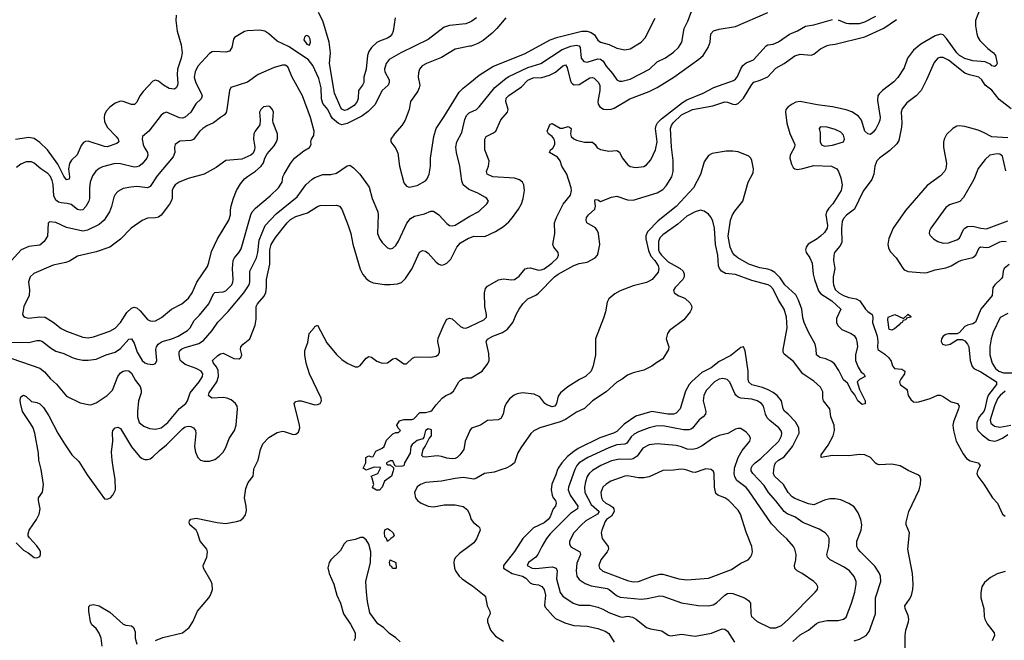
# Model space of a CAD drawing. Header units: inches. Extents: x 1552611 to 1694776, y 811966 to 917215.
# Tile 505 of 549: x 1676662 to 1683963, y 888734 to 893336. Entities that reach past the tile are written whole.
import ezdxf

# ---------------------------------------------------------------- set-up
doc = ezdxf.new("R2010")
doc.units = ezdxf.units.IN
doc.header["$MEASUREMENT"] = 0
for name, color, linetype in [('B6878', 7, 'Continuous'), ('B6879', 7, 'Continuous'), ('B6888', 7, 'Continuous'), ('B6889', 7, 'Continuous')]:
    doc.layers.add(name, color=color, linetype=linetype)

msp = doc.modelspace()

# ---------------------------------------------------------------- linework, layer by layer
at = {"layer": 'B6878', "color": 5}
for points, elevation in [([(1676636.7, 889456.7), (1676690, 889402.6), (1676723.7, 889383.7), (1676770, 889348.9), (1676790, 889345.3), (1676810, 889354.8), (1676815.8, 889370), (1676815.4, 889390), (1676810, 889402.7), (1676790, 889434), (1676733.6, 889493.6), (1676725.1, 889510), (1676724.7, 889524.7), (1676733.3, 889550), (1676787.3, 889630), (1676805.2, 889670), (1676812.7, 889710), (1676801, 889770), (1676802.4, 889790), (1676830, 889833.4), (1676837.9, 889890), (1676820.7, 890000)], 820), ([(1677137.6, 890000), (1677161.8, 889961.8), (1677290, 889783), (1677310, 889780.5), (1677335.1, 889790), (1677353.3, 889810), (1677371.1, 889850), (1677370, 889928), (1677358.2, 890000)], 820), ([(1677668.2, 888731.8), (1677724.1, 888755.9), (1677870, 888790.3), (1677918.7, 888830), (1677945.3, 888870), (1677981.1, 888950), (1678063.5, 889050), (1678077.2, 889070), (1678092.8, 889110), (1678088.9, 889150), (1678081, 889170), (1678025, 889270), (1678021.2, 889290), (1678049.8, 889350), (1678054.5, 889390), (1678050.7, 889410), (1678000.2, 889470), (1677981.5, 889530), (1677970.4, 889550.4), (1677923.1, 889590), (1677917.4, 889610), (1677920.6, 889619.4), (1677930, 889632.4), (1677970, 889640.9), (1678127, 889607), (1678190, 889600.1), (1678270, 889614.4), (1678296.3, 889623.7), (1678320, 889640), (1678335.6, 889664.4), (1678342.6, 889697.4), (1678341.6, 889730), (1678329.1, 889790), (1678339.4, 889860.6), (1678356.8, 889903.2), (1678392.5, 889950), (1678399.1, 890000)], 780), ([(1679242.8, 890000), (1679230, 889995.3), (1679223, 890000)], 760), ([(1679432.8, 890000), (1679432, 889990), (1679418, 889950), (1679366.8, 889913.2), (1679350.7, 889869.3), (1679330, 889848), (1679308.4, 889848.4), (1679282, 889862), (1679278, 889870), (1679288, 889890), (1679276.4, 889936.4), (1679268.7, 889950), (1679318, 889970), (1679333, 890000)], 760), ([(1680000, 889933.7), (1679950, 889940.4), (1679890, 889933.6), (1679790, 889913.8), (1679670, 889903.1), (1679634.4, 889890), (1679610, 889870.9), (1679589.2, 889830), (1679597.2, 889790), (1679611.3, 889770), (1679639.6, 889750), (1679690, 889728.1), (1679730, 889724.6), (1679810, 889738.6), (1679890, 889737.5), (1679950, 889726.4), (1679982, 889702), (1679997.8, 889670), (1680000, 889662.4)], 780), ([(1679482.9, 888722.9), (1679451.4, 888751.4), (1679403.7, 888783.7), (1679358.5, 888830), (1679317.2, 888857.2), (1679258.8, 888938.8), (1679240.9, 889020.9), (1679232.4, 889090), (1679229.8, 889169.8), (1679262.5, 889310), (1679266.7, 889390), (1679250, 889447.8), (1679230, 889478.7), (1679210, 889495.8), (1679190, 889496.4), (1679150, 889481), (1679088.7, 889470), (1679067.9, 889450), (1679039.6, 889400.4), (1678968.5, 889330), (1678956.5, 889310), (1678948, 889272), (1678956.5, 889230), (1678990.9, 889150.9), (1679013.4, 889070), (1679040.8, 889010), (1679062, 888930), (1679114.3, 888854.3), (1679148.7, 888790), (1679148.7, 888751.3), (1679140.5, 888730)], 780), ([(1680000, 889434.4), (1679922.5, 889377.5), (1679892.4, 889347.6), (1679884.6, 889330), (1679882.4, 889310), (1679886.3, 889270), (1679893.4, 889250), (1679921.8, 889210), (1679943.6, 889190), (1680000, 889151.7)], 780), ([(1677273.2, 888690), (1677265.3, 888750), (1677250, 888787), (1677230, 888822), (1677196, 888850), (1677186, 888870), (1677174, 888950), (1677175.3, 888984.7), (1677185.2, 888994.8), (1677210, 888998.8), (1677250, 888990.4), (1677330, 888943.6), (1677430, 888854.9), (1677450, 888845.3), (1677490, 888840.5), (1677506.8, 888830), (1677517.3, 888797.3), (1677518.7, 888750), (1677530, 888706)], 780)]:
    msp.add_lwpolyline(points, dxfattribs=dict(at, elevation=elevation))
at = {"layer": 'B6878', "color": 5, "elevation": 760}
for points in [[(1679390, 889466), (1679382, 889490), (1679370, 889502), (1679366, 889530), (1679370, 889554), (1679390, 889562), (1679410, 889551.3), (1679431.3, 889530), (1679438, 889510), (1679430, 889498), (1679414, 889490)], [(1679450, 889266), (1679427.3, 889267.3), (1679422, 889282), (1679410, 889286), (1679404, 889310), (1679410, 889332), (1679451.6, 889311.6), (1679454, 889270)]]:
    msp.add_lwpolyline(points, close=True, dxfattribs=at)
at = {"layer": 'B6879', "color": 5}
for points, elevation in [([(1677822.4, 893370), (1677819.7, 893330), (1677829.2, 893250), (1677859.7, 893150), (1677867.8, 893090), (1677860.1, 893050), (1677833.2, 892970), (1677828.9, 892928.9), (1677834, 892866), (1677831.7, 892848.3), (1677822, 892830), (1677810, 892820.4), (1677770, 892826), (1677728.7, 892850), (1677690, 892880.3), (1677670, 892887.2), (1677650, 892880.5), (1677577.5, 892802.5), (1677554, 892770), (1677530, 892723.6), (1677512.8, 892707.2), (1677490, 892706), (1677430, 892728.8), (1677410, 892731.4), (1677370, 892717.8), (1677330, 892686.4), (1677303.2, 892656.8), (1677290.5, 892630), (1677287.3, 892610), (1677290, 892581.1), (1677310, 892538.7), (1677378.4, 892470), (1677392.2, 892450), (1677396.5, 892430), (1677382.8, 892417.2), (1677310, 892394), (1677290, 892396), (1677170, 892434.2), (1677150, 892433.7), (1677134.4, 892425.6), (1677117.8, 892402.2), (1677086.9, 892333.1), (1677046, 892294), (1677030.7, 892270), (1677024.7, 892230), (1677030.9, 892170), (1677028, 892152), (1677010, 892148.2), (1676990, 892175.1), (1676943.8, 892263.8), (1676867.4, 892370), (1676810, 892425.6), (1676770, 892454.1), (1676730, 892461.4), (1676631.9, 892448.1)], 820), ([(1679446.7, 893350), (1679430.2, 893250), (1679424.7, 893230), (1679410.2, 893210), (1679390, 893197.4), (1679330, 893177), (1679310, 893165.3), (1679270.6, 893129.4), (1679250, 893099.1), (1679240.7, 893070), (1679230.6, 892970), (1679213.7, 892910), (1679212.8, 892870), (1679203.5, 892850), (1679173.5, 892810), (1679171.1, 892751.1), (1679165.3, 892730), (1679141.4, 892698.6), (1679090, 892667.9), (1679070, 892663), (1679050, 892672.1), (1679042.7, 892682.7), (1678995.5, 892790), (1678958.1, 893010), (1678966.4, 893090), (1678957.9, 893170), (1678910, 893326.3), (1678878, 893390)], 820), ([(1680000, 893317.5), (1679970, 893304.5), (1679850, 893293.3), (1679810, 893280.8), (1679690, 893188.7), (1679487.2, 893090), (1679400.6, 893039.4), (1679378.6, 893010), (1679368.2, 892970), (1679369.4, 892949.4), (1679402, 892890), (1679402.6, 892870), (1679393.2, 892850), (1679349.2, 892810), (1679295.1, 892704.9), (1679245.9, 892654.1), (1679199.2, 892620.8), (1679090, 892565.8), (1679050, 892556.7), (1679025.3, 892565.3), (1678982.6, 892602.6), (1678966.6, 892626.6), (1678947.3, 892670), (1678910, 892714.2), (1678898.9, 892750), (1678897.1, 892830), (1678880.4, 892900.4), (1678835.5, 892995.5), (1678800.7, 893040.7), (1678656.3, 893136.3), (1678570, 893175.6), (1678509.7, 893230), (1678478.7, 893250), (1678443.1, 893256.9), (1678350, 893251.9), (1678330, 893246.9), (1678255.8, 893204.2), (1678247.4, 893190), (1678235.3, 893130), (1678217, 893103), (1678190, 893094.3), (1678110, 893099.7), (1678090, 893096.9), (1678070, 893084.7), (1677983.2, 892990), (1677963.7, 892950), (1677955.6, 892910), (1677968, 892868), (1678008.5, 892790), (1678014.2, 892770), (1678007.6, 892750), (1677968.9, 892711.1), (1677930.2, 892650), (1677890, 892612.7), (1677870, 892604.8), (1677847.7, 892607.7), (1677750.4, 892649.6), (1677730, 892643.6), (1677710, 892627), (1677619.5, 892510), (1677573.4, 892470), (1677570.4, 892449.6), (1677578, 892410), (1677584.7, 892390), (1677608.9, 892350), (1677612.3, 892330), (1677605.5, 892310), (1677570, 892267.4), (1677548, 892250), (1677530, 892243.5), (1677510, 892242.6), (1677410, 892268.1), (1677370, 892268.9), (1677275.5, 892244.5), (1677250, 892232.6), (1677226.8, 892213.2), (1677203, 892177), (1677185, 892130), (1677179.4, 892090), (1677180.4, 892010), (1677175.7, 891990), (1677153.2, 891950), (1677130, 891926.6), (1677110, 891922.7), (1677090, 891929.2), (1677044.8, 891964.8), (1677013.2, 891973.2), (1676970, 891977.1), (1676950, 891983.6), (1676930, 891997.7), (1676913.9, 892030), (1676910, 892112.7), (1676903.1, 892143.1), (1676890, 892172.9), (1676870, 892196.2), (1676819.2, 892230), (1676770, 892272), (1676750, 892282), (1676710, 892281.4), (1676670, 892263.5), (1676639.1, 892240.9)], 840), ([(1680000, 893138.3), (1679890, 893116.5), (1679790, 893055.9), (1679678.4, 893010), (1679647.6, 892992.4), (1679627.8, 892970), (1679618.4, 892941.6), (1679617.3, 892910), (1679627.9, 892850), (1679624.7, 892830), (1679613.6, 892806.4), (1679559.5, 892730), (1679550.4, 892670.4), (1679520.3, 892590), (1679494.4, 892550), (1679441.6, 892490), (1679413.4, 892450), (1679413.4, 892430), (1679450, 892380.7), (1679464.8, 892344.8), (1679479.5, 892250), (1679510, 892126.8), (1679530, 892102), (1679550, 892094.9), (1679610, 892106.3), (1679670, 892140.4), (1679683.1, 892156.9), (1679697.6, 892190), (1679707.8, 892250), (1679708.3, 892310), (1679731.8, 892470), (1679750.9, 892530), (1679810, 892617), (1679921.7, 892798.4), (1679950, 892826.7), (1680000, 892867.4)], 860), ([(1676596, 890944), (1676730, 890941.2), (1676790, 890957.5), (1676810, 890958.2), (1676830, 890949.2), (1676890, 890901.5), (1676930, 890878.2), (1676990, 890860.2), (1677050, 890830.2), (1677081, 890821), (1677130, 890811.2), (1677169.8, 890810.2), (1677230, 890818.5), (1677302, 890850), (1677370, 890871), (1677410, 890896.8), (1677470, 890967.2), (1677490, 890970.4), (1677510, 890937.1), (1677532.9, 890870), (1677570, 890808.1), (1677590, 890792.6), (1677610, 890784.7), (1677650, 890779.3), (1677670, 890786), (1677678.4, 890810), (1677671.4, 890890), (1677677, 890910), (1677689.5, 890930.5), (1677717.4, 890950), (1677790, 890968.6), (1677837.2, 890990), (1677906.6, 891030), (1677926.9, 891050), (1677955, 891105), (1677994.8, 891145.2), (1678065.2, 891230), (1678097.9, 891302.1), (1678110, 891311.9), (1678170, 891319.1), (1678190, 891325.7), (1678233.8, 891370), (1678242.9, 891390), (1678245.4, 891410), (1678240.9, 891490), (1678245.5, 891550), (1678254, 891570), (1678290, 891611.6), (1678304.4, 891635.6), (1678375.5, 891890), (1678385, 891910), (1678410, 891938.6), (1678519.1, 892030), (1678581.5, 892090), (1678607.3, 892130), (1678613.3, 892170), (1678623.1, 892190), (1678669.8, 892270), (1678699.1, 892310), (1678770, 892364.4), (1678810, 892387.7), (1678822.7, 892410), (1678821.2, 892430), (1678826.6, 892450), (1678842, 892478), (1678846.3, 892510), (1678818.2, 892610), (1678759.3, 892770), (1678682.4, 892910), (1678650, 892985.6), (1678630, 892997.4), (1678610, 892998.5), (1678550, 892981.1), (1678430, 892928), (1678350, 892872.1), (1678226.4, 892833.6), (1678218.8, 892810), (1678198, 892670), (1678192.3, 892647.7), (1678180.5, 892630), (1678150, 892611.3), (1678099.5, 892570), (1678050, 892548.9), (1678020.9, 892530), (1677994.6, 892505.4), (1677950, 892447.4), (1677930, 892439.8), (1677850, 892434.5), (1677814.4, 892410), (1677808.9, 892390), (1677812.8, 892350), (1677800.6, 892319.4), (1677681.2, 892178.8), (1677630, 892098.5), (1677610, 892088.9), (1677530, 892097.7), (1677485.1, 892094.9), (1677430, 892082.8), (1677390, 892061.1), (1677370, 892038.7), (1677360.2, 892019.8), (1677343.9, 891950), (1677327.8, 891910), (1677287.2, 891850), (1677250, 891816), (1677164.1, 891775.9), (1677130, 891768.1), (1677010, 891795.3), (1676930, 891830.9), (1676882, 891838), (1676874, 891826), (1676868.8, 891730), (1676843.7, 891690), (1676810, 891664.4), (1676730, 891654.9), (1676672.9, 891630), (1676576.8, 891523.2)], 860), ([(1680000, 892074.2), (1679990, 892078.4), (1679951.2, 892111.2), (1679940.2, 892140.2), (1679925.6, 892250), (1679901.1, 892350), (1679895.9, 892390), (1679904.1, 892430), (1679941, 892499), (1679963.9, 892596.1), (1679975.6, 892624.4), (1679995.1, 892644.9), (1680000, 892647.2)], 840), ([(1676602.8, 890822.8), (1676811, 890751), (1676845.1, 890725.1), (1676890, 890672.6), (1676933.8, 890633.8), (1677010, 890545.3), (1677110, 890494.4), (1677170, 890481.6), (1677190, 890480.5), (1677230, 890494.9), (1677311.7, 890548.3), (1677350.6, 890589.4), (1677390.7, 890689.3), (1677410, 890717), (1677430, 890730.3), (1677450, 890735.6), (1677470, 890731.6), (1677490, 890715.6), (1677520.9, 890660.9), (1677555.1, 890615.1), (1677563, 890590), (1677562.7, 890570), (1677544, 890510), (1677534.8, 890430), (1677534.8, 890390), (1677547.5, 890350), (1677582.1, 890322.1), (1677625.5, 890305.5), (1677670, 890300.7), (1677710, 890308.4), (1677759.4, 890350), (1677848.1, 890451.9), (1677893.5, 890490), (1677905.3, 890510), (1677927, 890570), (1677993.7, 890650), (1678018.5, 890690), (1678020.3, 890710), (1678007.6, 890730), (1677971.1, 890750), (1677890, 890779.6), (1677860.7, 890800.7), (1677852.2, 890812.2), (1677844.3, 890850), (1677843.4, 890870), (1677850, 890883.7), (1677864.5, 890895.5), (1677890, 890905.7), (1677990, 890934.8), (1678024.1, 890955.9), (1678088.9, 891030), (1678130, 891093.1), (1678207, 891173), (1678324.4, 891310), (1678362.5, 891370), (1678367.3, 891392.7), (1678368.2, 891470), (1678416.7, 891570), (1678426.7, 891610), (1678438.4, 891701.6), (1678481.4, 891810), (1678563.6, 891896.4), (1678718.4, 892021.6), (1678784.2, 892110), (1678830, 892153.4), (1678850, 892166), (1678910, 892187.7), (1678970, 892188), (1679010, 892198.6), (1679090, 892252), (1679110, 892255.8), (1679138.2, 892238.2), (1679183.1, 892190), (1679252.7, 892092.7), (1679275.3, 892010), (1679316.5, 891910), (1679320.3, 891890), (1679315.3, 891750), (1679330, 891713.4), (1679350, 891683), (1679390, 891643), (1679410, 891637.1), (1679430, 891641.6), (1679450, 891660.5), (1679470, 891693), (1679531.8, 891828.2), (1679558.9, 891861.1), (1679590, 891879.1), (1679662.7, 891897.3), (1679710, 891916.5), (1679730, 891914.9), (1679770.3, 891890), (1679830, 891823.8), (1679849.1, 891809.1), (1679870, 891806.3), (1679890, 891812.8), (1679987.4, 891872.6), (1680000, 891879.1)], 840), ([(1677358.2, 890000), (1677346.8, 890070), (1677341.8, 890130), (1677352.4, 890210), (1677350, 890272), (1677353.6, 890290), (1677370, 890310.4), (1677390, 890315.3), (1677410, 890304.9), (1677490, 890167.6), (1677550, 890096.9), (1677570, 890082), (1677590, 890074.7), (1677610, 890073.6), (1677630, 890079.6), (1677650, 890094.7), (1677698.5, 890141.5), (1677750, 890182.7), (1677870, 890302.9), (1677890, 890316.2), (1677910, 890322.2), (1677930, 890319.1), (1677950.3, 890310), (1677964.6, 890290), (1677967.8, 890270), (1677957.8, 890170), (1677965.2, 890130), (1677982.2, 890090), (1678002, 890070), (1678030, 890062.2), (1678070, 890062.7), (1678110, 890075.9), (1678141.1, 890098.9), (1678170, 890130.2), (1678190, 890164.6), (1678215.2, 890230), (1678255.4, 890290), (1678266.9, 890330), (1678276.8, 890450), (1678273.6, 890470), (1678261.8, 890490), (1678230, 890516.7), (1678196.9, 890530), (1678170, 890534.3), (1678090, 890530.7), (1678075.7, 890535.7), (1678062.4, 890550), (1678066.6, 890570), (1678124.8, 890650), (1678136.9, 890690), (1678134.3, 890734.3), (1678121.5, 890761.5), (1678098.8, 890790), (1678092.6, 890810), (1678130, 890845.5), (1678150, 890858.5), (1678170, 890862), (1678250, 890824.5), (1678290, 890821.7), (1678302.9, 890830), (1678308, 890850), (1678299.6, 890890), (1678302.9, 890910), (1678319.5, 890930), (1678369.7, 890970.3), (1678408.6, 891070), (1678414.5, 891114.5), (1678416.4, 891210), (1678426.2, 891230), (1678474.3, 891285.7), (1678487.5, 891312.5), (1678493.2, 891350), (1678491.4, 891410), (1678516.4, 891523.6), (1678516.6, 891630), (1678526.1, 891670), (1678558.9, 891721.1), (1678645.5, 891830), (1678670, 891853.9), (1678710, 891875.4), (1678796.4, 891903.6), (1678870, 891951.3), (1678890, 891956.9), (1679010, 891961.1), (1679033.9, 891953.9), (1679051.3, 891931.3), (1679098, 891810), (1679116.9, 891750), (1679132.5, 891672.5), (1679186.7, 891486.7), (1679207.2, 891447.2), (1679230, 891417.6), (1679256, 891396), (1679284.2, 891384.2), (1679367.6, 891372.4), (1679410, 891371.1), (1679463.5, 891376.5), (1679492.3, 891387.7), (1679523.2, 891416.8), (1679571.6, 891490), (1679627.4, 891612.6), (1679650, 891625.3), (1679670, 891619.5), (1679690, 891604.6), (1679750, 891538.5), (1679770, 891522.8), (1679790, 891516.5), (1679810, 891519.7), (1679830, 891531.3), (1679858.7, 891561.3), (1679904.6, 891650), (1679930, 891680.5), (1679990, 891715.1), (1680000, 891719.1)], 820), ([(1678399.1, 890000), (1678400.4, 890010), (1678429.8, 890070.2), (1678447.4, 890150), (1678463.7, 890190), (1678510, 890238.6), (1678570, 890274.2), (1678610, 890284.4), (1678623.2, 890283.2), (1678690, 890259.5), (1678710, 890261.6), (1678730, 890277.3), (1678739.7, 890310), (1678737.2, 890330), (1678696.2, 890490), (1678710, 890503.8), (1678729.8, 890510.2), (1678750, 890510.2), (1678850, 890480.3), (1678870, 890482), (1678890, 890490.8), (1678899.6, 890510), (1678896.9, 890530), (1678810.6, 890710), (1678786.7, 890790), (1678775.5, 890850), (1678776.9, 890883.1), (1678797.7, 890942.3), (1678809.6, 891010), (1678845.2, 891050), (1678850, 891062), (1678870, 891071), (1678938.6, 890938.6), (1679010, 890852.4), (1679050, 890815.5), (1679090, 890788.2), (1679150, 890762), (1679170, 890760.7), (1679187.5, 890772.5), (1679230, 890824.9), (1679250, 890838.4), (1679270, 890833.7), (1679310, 890804.9), (1679350, 890788.4), (1679390, 890792.7), (1679430, 890821.6), (1679450, 890825.5), (1679510, 890784.9), (1679530, 890784), (1679575.1, 890824.9), (1679590, 890832.7), (1679610, 890835.8), (1679710, 890832.8), (1679750, 890840.3), (1679766.6, 890853.4), (1679773.8, 890870), (1679774.4, 890890), (1679762.8, 890950), (1679764.6, 890975.4), (1679810, 891079.3), (1679830, 891114), (1679850, 891123.7), (1679870, 891117.4), (1679930, 891060.3), (1679950, 891050.2), (1679970, 891049.3), (1679990, 891055), (1680000, 891059.8)], 780), ([(1679223, 890000), (1679208, 890010), (1679228, 890050), (1679228, 890090), (1679250, 890102), (1679270, 890094), (1679282, 890098), (1679303.1, 890136.9), (1679350, 890158.8), (1679364, 890170), (1679382.7, 890217.3), (1679430, 890264.7), (1679450, 890274), (1679470, 890274), (1679486, 890290), (1679467.3, 890307.3), (1679458, 890330), (1679479, 890361), (1679510, 890371), (1679570, 890371), (1679584, 890376), (1679630, 890422.8), (1679670, 890422), (1679710, 890433), (1679720.1, 890439.9), (1679750, 890480.4), (1679795.6, 890530), (1679822, 890550), (1679856, 890564), (1679879.5, 890580.5), (1679917.2, 890650), (1679930, 890662.8), (1679950, 890676), (1679970, 890681), (1680000, 890680.8)], 760), ([(1676820.7, 890000), (1676819.2, 890010), (1676804.5, 890070), (1676800.6, 890120.6), (1676774.6, 890270), (1676760.7, 890310), (1676742.8, 890342.8), (1676683.8, 890430), (1676667.4, 890492.6), (1676665.2, 890514.8), (1676670, 890538.4), (1676690, 890551.2), (1676710, 890542.8), (1676750, 890505.3), (1676790, 890497), (1676810, 890487), (1676839.2, 890459.2), (1676878, 890398), (1676944.2, 890270), (1676994.5, 890190), (1677049.3, 890110), (1677099.8, 890059.8), (1677137.6, 890000)], 820), ([(1680000, 890288.8), (1679996.4, 890283.6), (1679964.9, 890210), (1679954.8, 890150), (1679926.7, 890110), (1679906, 890090), (1679890, 890082.8), (1679870, 890079.8), (1679830, 890083.8), (1679790, 890097.4), (1679758, 890102), (1679670, 890093.2), (1679654.6, 890094.6), (1679644, 890104), (1679654, 890150), (1679668.7, 890170), (1679698, 890230), (1679715.3, 890250), (1679714.6, 890294.6), (1679690, 890301.2), (1679671.3, 890290), (1679659.8, 890240.2), (1679651.1, 890228.9), (1679610, 890215.1), (1679572.8, 890187.2), (1679562.8, 890170), (1679557.3, 890122.7), (1679516, 890050), (1679511.3, 890028.7), (1679490, 890022), (1679446, 890026), (1679430, 890066), (1679410, 890066), (1679382, 890050), (1679382, 890042), (1679390, 890034), (1679410, 890034), (1679434, 890014), (1679432.8, 890000)], 760), ([(1679333, 890000), (1679338, 890010), (1679336.4, 890016.4), (1679290, 890017.2), (1679242.8, 890000)], 760)]:
    msp.add_lwpolyline(points, dxfattribs=dict(at, elevation=elevation))
for points, elevation in [([(1678790, 893217.6), (1678784.2, 893215.8), (1678773, 893207), (1678770, 893186), (1678790, 893154), (1678810, 893146.8), (1678817.6, 893170), (1678815.8, 893190), (1678805.2, 893210)], 840), ([(1678510, 892694.3), (1678470, 892689.6), (1678449.2, 892670.8), (1678440.3, 892650), (1678445.5, 892590), (1678443, 892557), (1678407.3, 892510), (1678397.3, 892490), (1678395.5, 892450), (1678405.5, 892390), (1678403.8, 892370), (1678394.3, 892345.7), (1678376.3, 892330), (1678310, 892302.6), (1678190, 892291.6), (1678119.4, 892240.6), (1678030.7, 892189.3), (1677910, 892158), (1677844.2, 892130), (1677816, 892110), (1677799, 892090), (1677792.9, 892070), (1677792.8, 892010), (1677785.5, 891990), (1677773, 891967), (1677710, 891886.3), (1677690, 891872.4), (1677670, 891865.7), (1677610, 891863.5), (1677570, 891846.6), (1677488.5, 891790), (1677410, 891708.5), (1677330.1, 891649.9), (1677230, 891614.4), (1677090, 891581.5), (1677030, 891546), (1677004, 891536), (1676910, 891516.1), (1676766, 891454), (1676738.4, 891430), (1676727.8, 891392.2), (1676733.6, 891330), (1676731.3, 891290), (1676692.9, 891210), (1676683.1, 891150), (1676690, 891137.3), (1676701, 891130), (1676730, 891123.6), (1676810, 891131.8), (1676850, 891129.4), (1676910, 891094.2), (1676970, 891045), (1677010, 891025.6), (1677130, 890980.6), (1677170, 890976.6), (1677210, 890985.4), (1677330, 891026.2), (1677370, 891047.6), (1677408.2, 891090), (1677455.4, 891164.6), (1677490, 891196.9), (1677510, 891204), (1677530, 891199.6), (1677556.4, 891176.4), (1677610, 891113.6), (1677630, 891102.2), (1677650, 891099.2), (1677670, 891103.2), (1677713.2, 891126.8), (1677786.6, 891190), (1677863, 891230), (1677914.5, 891270), (1677939.8, 891310), (1677974.6, 891390), (1678054.1, 891505.9), (1678065.3, 891534.7), (1678083.5, 891616.5), (1678128.5, 891711.5), (1678212.9, 891850), (1678224.2, 891890), (1678224.2, 891924.2), (1678230, 891954.8), (1678246.6, 892013.4), (1678270, 892070.4), (1678300.4, 892119.6), (1678330, 892155.3), (1678350, 892173.7), (1678410, 892212.4), (1678453.3, 892250), (1678470, 892274.8), (1678479.6, 892310), (1678498, 892342), (1678550, 892400.5), (1678566.6, 892430), (1678573.4, 892453.4), (1678573.6, 892490), (1678542.7, 892570), (1678539.3, 892590), (1678543.6, 892650), (1678537.6, 892670), (1678519.3, 892690)], 880)]:
    msp.add_lwpolyline(points, close=True, dxfattribs=dict(at, elevation=elevation))
at = {"layer": 'B6888', "color": 5}
for points, elevation in [([(1680236.9, 890000), (1680179.4, 889980.6), (1680109.3, 889970.7), (1680050, 889935.4), (1680030, 889929.7), (1680000, 889933.7)], 780), ([(1680650.8, 890000), (1680638.3, 889961.7), (1680607.7, 889892.3), (1680603, 889850), (1680609.3, 889810), (1680617.7, 889790), (1680636.2, 889770), (1680641.2, 889750), (1680635.4, 889730), (1680616.6, 889710), (1680594.8, 889650), (1680580.1, 889630), (1680550, 889605.3), (1680472.6, 889567.4), (1680391.8, 889490), (1680330, 889393.3), (1680248.8, 889290), (1680249.2, 889269.2), (1680313.6, 889230), (1680390.2, 889210), (1680414.5, 889194.5), (1680450, 889158.2), (1680470, 889150.1), (1680510, 889145.2), (1680533.7, 889133.7), (1680550.9, 889110.9), (1680562.1, 889070), (1680554.5, 888994.5), (1680559.4, 888979.4), (1680614.5, 888914.5), (1680636.1, 888896.1), (1680703.7, 888863.7), (1680770, 888843.2), (1680870, 888838.6), (1680950, 888821.7), (1681002.8, 888802.8), (1681030, 888783.6), (1681070, 888721.3)], 820), ([(1680777.5, 890000), (1680730.7, 889870), (1680729, 889850), (1680743, 889810), (1680800.5, 889730), (1680797.1, 889710), (1680745.8, 889674.2), (1680595.6, 889524.4), (1680569.3, 889490), (1680534.2, 889430), (1680505.3, 889370), (1680488.9, 889350), (1680435.8, 889310), (1680424.7, 889290), (1680462.4, 889270), (1680490, 889265.7), (1680610, 889279.3), (1680640.9, 889270), (1680648.4, 889250), (1680641.5, 889190), (1680670, 889088.7), (1680690, 889061.3), (1680766.7, 889010), (1680810, 888995.9), (1680890, 888995.3), (1680950, 888980.5), (1680986.2, 888966.1), (1681030, 888941.2), (1681110, 888910.2), (1681130, 888906.5), (1681172.7, 888912.7), (1681206.9, 888906.9), (1681232.1, 888892.1), (1681310, 888830.2), (1681338.7, 888818.7), (1681424, 888804), (1681470, 888772.4), (1681490, 888768.2), (1681570, 888780.2), (1681670, 888764.4), (1681792.5, 888787.5), (1681870, 888819.5), (1681890, 888817.6), (1681910, 888802.4), (1681961.6, 888721.6)], 840), ([(1680922, 890000), (1680910, 889992.5), (1680885.1, 889970), (1680870.5, 889949.5), (1680857.8, 889910), (1680850.7, 889869.3), (1680853.6, 889830), (1680900, 889740), (1680959, 889690), (1680947.1, 889670), (1680861, 889619), (1680828.3, 889590), (1680772.3, 889530), (1680738.3, 889470), (1680738, 889450), (1680748.3, 889428.3), (1680816.5, 889390), (1680820.3, 889370), (1680794.2, 889305.8), (1680787.7, 889250), (1680792.3, 889210), (1680810, 889184.4), (1680855.7, 889155.7), (1680898.8, 889138.8), (1681017.5, 889117.5), (1681033.6, 889110), (1681086.6, 889066.6), (1681114.4, 889054.4), (1681270, 889039.5), (1681316, 889044), (1681410, 889063.2), (1681430, 889061.2), (1681570, 889013), (1681692.1, 888992.1), (1681770, 888990.2), (1681803.5, 888996.5), (1681830, 889013.2), (1681889.7, 889070), (1681910, 889081.8), (1681930, 889084.5), (1681950, 889080.2), (1682036.3, 889050), (1682066.4, 889030), (1682081.6, 889010), (1682082.4, 888930), (1682088.4, 888910), (1682130, 888874.4), (1682227.8, 888827.8), (1682270, 888826), (1682310, 888844.3), (1682363.5, 888890), (1682561.6, 889090), (1682576.9, 889110), (1682580.5, 889130), (1682569.6, 889150), (1682549.6, 889170), (1682463.6, 889230), (1682427, 889250), (1682410, 889267), (1682408.5, 889290), (1682418, 889330), (1682419.2, 889370), (1682411, 889410), (1682399.7, 889430), (1682350, 889485.7), (1682305.4, 889525.4), (1682237.4, 889597.4), (1682070, 889843.5), (1682048.2, 889868.2), (1681980.3, 889920.3), (1681965.4, 889945.4), (1681960.3, 889970), (1681962.9, 890000)], 860), ([(1681547.3, 890000), (1681510, 889994.8), (1681430, 889992.3), (1681330, 889946.8), (1681290, 889939.8), (1681250, 889937.8), (1681170, 889953), (1681150, 889952.3), (1681045.2, 889914.8), (1681010, 889893.1), (1680986.4, 889870), (1680971.7, 889830), (1680977.2, 889790), (1680987, 889770), (1681008.8, 889750), (1681037.3, 889737.3), (1681060.2, 889720.2), (1681068.5, 889710), (1681071.4, 889690), (1681050, 889654.8), (1681014.4, 889630), (1681004.2, 889615.8), (1680978, 889550), (1680973.1, 889530), (1680980.6, 889490), (1681025.8, 889430), (1681027.2, 889410), (1681017.3, 889390), (1680970.1, 889330), (1680957.3, 889290), (1680960.6, 889270), (1680987, 889247), (1681170, 889177.6), (1681210, 889168.2), (1681250, 889169.5), (1681353.6, 889210), (1681410, 889225.7), (1681430, 889224.8), (1681550, 889191), (1681610, 889182), (1681770, 889195.8), (1681939.7, 889260.3), (1682010, 889307), (1682062.7, 889330), (1682080.7, 889350), (1682091.5, 889370), (1682095.1, 889390), (1682091.2, 889430), (1682050, 889536), (1682006.4, 889670), (1681990, 889698), (1681919.8, 889770), (1681890, 889789.8), (1681838.9, 889810), (1681823.7, 889823.7), (1681813.6, 889870), (1681811.3, 889971.3), (1681806, 889986), (1681790.4, 890000)], 880), ([(1681735.4, 890000), (1681670, 889978.5), (1681650, 889980.3), (1681610, 889996.8), (1681589.8, 890000)], 880), ([(1682395.6, 888724.4), (1682450, 888774.7), (1682510, 888810.2), (1682570, 888858.5), (1682590, 888869), (1682650, 888880.9), (1682730, 888880.3), (1682769.7, 888890.2), (1682790, 888906), (1682830.8, 889010), (1682854.2, 889090), (1682865, 889150), (1682864.1, 889170), (1682850, 889207.6), (1682814.5, 889250), (1682776.7, 889276.6), (1682673, 889330), (1682651, 889350), (1682647, 889370), (1682661.5, 889430), (1682664.4, 889470), (1682663.5, 889490), (1682655.1, 889510), (1682633.6, 889530), (1682590, 889557.2), (1682470, 889606.8), (1682410, 889648.9), (1682353.1, 889673.1), (1682330, 889689.8), (1682270, 889768.9), (1682215.7, 889830), (1682181.8, 889881.8), (1682098.3, 889970), (1682086.8, 889990), (1682086.2, 890000)], 840), ([(1682850, 888729.5), (1682890, 888742.7), (1682937.7, 888770), (1682960.8, 888799.2), (1683007.2, 888930), (1683008.6, 889050), (1683046.5, 889170), (1683045.5, 889210), (1683035.5, 889235.5), (1683003.7, 889283.7), (1682896.1, 889390), (1682879.2, 889410), (1682870.8, 889430), (1682868.6, 889470), (1682900.8, 889550), (1682906.4, 889590), (1682898.5, 889630), (1682879.8, 889679.8), (1682850, 889724.5), (1682810, 889749.7), (1682750, 889776.9), (1682710, 889784.2), (1682670, 889782), (1682630, 889772.3), (1682550, 889739.1), (1682510, 889746), (1682410, 889785.7), (1682390, 889798), (1682359.6, 889830), (1682324.9, 889890), (1682258.5, 889950), (1682251.2, 889971.2), (1682255, 890000)], 820), ([(1683228.3, 888591.7), (1683228.1, 888770), (1683233.7, 888810), (1683252.4, 888870), (1683254.5, 888890), (1683250, 888918.7), (1683227.1, 888970), (1683226, 888990), (1683261.2, 889038.8), (1683274.2, 889065.8), (1683284.9, 889110), (1683287.7, 889150), (1683282.6, 889230), (1683248.6, 889410), (1683261.4, 889530), (1683236.3, 889590), (1683236, 889610), (1683256.2, 889690), (1683331.4, 889850), (1683342.4, 889890), (1683344.3, 889930), (1683336.4, 889950), (1683321.7, 889961.7), (1683250, 889993), (1683237.6, 890000)], 780), ([(1683768.8, 890000), (1683763.5, 889990), (1683759, 889970), (1683765.7, 889950), (1683810.9, 889890.9), (1683875, 889790), (1683911.6, 889750), (1683949.6, 889669.6), (1683970, 889654.4)], 780), ([(1680000, 889662.4), (1680009.4, 889629.4), (1680027.2, 889607.2), (1680061.6, 889581.6), (1680070.4, 889570), (1680075.3, 889550), (1680050, 889485.6), (1680030, 889456.4), (1680000, 889434.4)], 780), ([(1683970, 889244.8), (1683910, 889226), (1683861.2, 889198.8), (1683817.5, 889162.5), (1683797.8, 889130), (1683788.9, 889088.9), (1683788.8, 889050), (1683811, 888970), (1683814.3, 888910), (1683819.6, 888890), (1683837, 888857), (1683887.3, 888790), (1683890.8, 888770), (1683874, 888730)], 780), ([(1680000, 889151.7), (1680018.9, 889138.9), (1680105.2, 889070), (1680115.4, 889055.4), (1680129.4, 888989.4), (1680148.9, 888950), (1680150.3, 888930), (1680131.4, 888890), (1680130.2, 888870), (1680152, 888810), (1680190, 888764.9), (1680250, 888728)], 780)]:
    msp.add_lwpolyline(points, dxfattribs=dict(at, elevation=elevation))
at = {"layer": 'B6889', "color": 5}
for points, elevation in [([(1683796.1, 893450), (1683749.2, 893330), (1683750.2, 893290.2), (1683759.7, 893230), (1683766.2, 893206.2), (1683780.6, 893180.6), (1683841.5, 893121.5), (1683883, 893090), (1683898, 893070), (1683911, 893010), (1683903.6, 892996.4), (1683890, 892989), (1683870, 892994), (1683863.3, 893003.3), (1683822.3, 893022.3), (1683730.2, 893029.8), (1683670, 893046.8), (1683630.9, 893070), (1683610, 893089.9), (1683535.5, 893195.5), (1683510, 893222.4), (1683490, 893228.9), (1683450, 893216), (1683345.4, 893154.6), (1683290.1, 893109.9), (1683246.4, 893050), (1683220.9, 892979), (1683173.5, 892906.5), (1683144.7, 892875.3), (1683059.6, 892810), (1683035.2, 892784.8), (1683026.5, 892770), (1683022.7, 892737.3), (1683041.7, 892610), (1683039.5, 892590), (1683033.7, 892570), (1683010, 892527), (1682990, 892500.9), (1682970, 892484.5), (1682950, 892489.5), (1682930, 892509.5), (1682903.7, 892590), (1682880.8, 892620.7), (1682831.7, 892651.7), (1682790, 892667.3), (1682690.2, 892689.8), (1682575.9, 892704.1), (1682450, 892729.4), (1682417, 892723), (1682390.2, 892710), (1682360.2, 892690), (1682343.8, 892670), (1682340.9, 892650), (1682351.5, 892568.5), (1682372.5, 892492.5), (1682410.2, 892410), (1682408, 892390), (1682376.5, 892330), (1682372.3, 892310), (1682384.2, 892264.2), (1682398.6, 892238.6), (1682410, 892228.9), (1682430, 892224.7), (1682470, 892231.1), (1682550, 892254.4), (1682681, 892250), (1682721.3, 892230), (1682734.3, 892210), (1682750, 892162.8), (1682761.5, 892110), (1682752.4, 892070), (1682691, 891970), (1682661.8, 891938.2), (1682644.6, 891910), (1682640.8, 891890), (1682652.5, 891810), (1682649.3, 891790), (1682630, 891758.5), (1682600.8, 891730), (1682576.1, 891710), (1682509, 891671), (1682493.8, 891650), (1682489.2, 891630), (1682494.5, 891610), (1682520.7, 891570), (1682538.2, 891530), (1682546.3, 891450), (1682555.2, 891410), (1682586.5, 891326.5), (1682602.9, 891303), (1682683.9, 891250), (1682750.3, 891190), (1682719.2, 891120.8), (1682719.6, 891090), (1682729.1, 891069.1), (1682758, 891038), (1682826.8, 891010), (1682850, 890993.4), (1682864, 890970), (1682870.7, 890950), (1682873.7, 890913.7), (1682860.5, 890850), (1682860.5, 890810), (1682879.1, 890759.1), (1682902.5, 890722.5), (1682922, 890710), (1682932, 890690), (1682890, 890668), (1682872, 890650), (1682890, 890594), (1682932, 890510), (1682931.3, 890488.7), (1682910, 890482), (1682878, 890510), (1682855.3, 890555.3), (1682830, 890584), (1682799.6, 890639.6), (1682770, 890666), (1682735.1, 890735.1), (1682703.3, 890783.3), (1682682, 890802), (1682640.1, 890820.1), (1682595.3, 890830), (1682569.7, 890849.7), (1682567.6, 890892.4), (1682559.7, 890930), (1682510, 891019.5), (1682479.8, 891090), (1682470, 891125.2), (1682461.8, 891190), (1682436.7, 891256.8), (1682416.6, 891296.6), (1682335.8, 891370), (1682300.7, 891420.7), (1682260.9, 891460.9), (1682236.4, 891476.4), (1682210, 891486), (1682150, 891496.3), (1682070, 891521.9), (1681988, 891570), (1681963.7, 891590), (1681948.4, 891610), (1681929.8, 891650.2), (1681915, 891730), (1681933.9, 891850), (1681947.9, 891890), (1681963.8, 891916.2), (1682023.5, 891990), (1682065, 892130), (1682100.7, 892199.3), (1682104.3, 892230), (1682092, 892292), (1682084.1, 892310), (1682070, 892324.1), (1681990, 892355.2), (1681950, 892360.9), (1681899.8, 892360.2), (1681796, 892344), (1681770, 892327.8), (1681738.1, 892281.9), (1681711.2, 892188.8), (1681657.7, 892090), (1681530.1, 891950), (1681396.1, 891843.9), (1681318, 891762), (1681305.9, 891734.1), (1681305.7, 891710), (1681324.3, 891624.3), (1681341.8, 891581.8), (1681370.6, 891550), (1681395.8, 891510), (1681401, 891490), (1681395.7, 891464.3), (1681351.3, 891410), (1681330, 891396.8), (1681310, 891387.9), (1681210, 891362.1), (1681113.8, 891326.1), (1681076, 891304), (1681030, 891266.6), (1681018, 891242), (1681004.9, 891170), (1680990, 891122), (1680930.6, 890970), (1680930.6, 890850.6), (1680914.4, 890770), (1680899.3, 890730), (1680858, 890690), (1680812.5, 890667.5), (1680726.8, 890613.2), (1680673, 890570), (1680655.6, 890544.4), (1680643, 890490), (1680630.3, 890469.7), (1680610, 890464.5), (1680570, 890479.6), (1680555.1, 890490), (1680518.2, 890538.2), (1680478, 890558), (1680390, 890569.7), (1680350, 890562.3), (1680328.2, 890551.8), (1680294.8, 890525.2), (1680270.3, 890490), (1680257.2, 890462.8), (1680246, 890410), (1680230, 890379.3), (1680210, 890369.5), (1680130, 890362.7), (1680078, 890330), (1680012.8, 890307.2), (1680000, 890288.8)], 760), ([(1680000, 892647.2), (1680049.1, 892670.9), (1680070, 892688.9), (1680186.1, 892833.9), (1680270, 892902), (1680290, 892913.5), (1680430, 892982.3), (1680525.7, 893010), (1680685.7, 893114.3), (1680750, 893138.3), (1680790, 893147.8), (1680810, 893142.3), (1680819.2, 893130), (1680826.4, 893050), (1680844.9, 893024.9), (1680870, 893021.1), (1680950, 893044.6), (1680970, 893042.8), (1680987.9, 893027.9), (1681010.8, 892990), (1681057, 892937), (1681090, 892890.3), (1681110, 892880.9), (1681130, 892880.3), (1681190, 892895.5), (1681331.5, 892970), (1681390, 893022), (1681450, 893051.7), (1681510, 893095.8), (1681547.1, 893130), (1681571, 893170), (1681589.8, 893270), (1681616.4, 893323.6), (1681643.6, 893396.4)], 840), ([(1680000, 891719.1), (1680030, 891730.9), (1680110.7, 891729.3), (1680190, 891765.2), (1680250, 891801.6), (1680290, 891836.2), (1680317.3, 891870), (1680361.1, 891930), (1680383.2, 891970), (1680395.4, 892010), (1680406, 892070), (1680400.7, 892110), (1680389.8, 892130), (1680367.5, 892147.5), (1680330, 892159.6), (1680170, 892169.9), (1680128.5, 892190), (1680123.5, 892210), (1680138, 892250), (1680143.5, 892290), (1680110.9, 892370), (1680110.8, 892430), (1680112.1, 892450), (1680121.3, 892470), (1680170, 892493.6), (1680191.8, 892510), (1680230, 892592.7), (1680279.3, 892650), (1680283.7, 892670), (1680266.3, 892730), (1680270, 892752.7), (1680290, 892774.1), (1680382.9, 892837.1), (1680430, 892886.8), (1680470, 892904.8), (1680532.9, 892907.1), (1680590, 892923.9), (1680634.3, 892945.7), (1680690, 892994.2), (1680710, 893001.1), (1680720.5, 892980.5), (1680742.7, 892890), (1680750.9, 892870.9), (1680760.9, 892860.9), (1680772.9, 892852.9), (1680810, 892855), (1680890, 892903.9), (1680910, 892906.8), (1680921.2, 892901.2), (1680951.9, 892871.9), (1680963.7, 892850), (1680963.8, 892810), (1680948.4, 892730), (1680951.6, 892710), (1680963.2, 892690), (1680990, 892672.5), (1681010, 892670.1), (1681047.8, 892672.2), (1681070, 892679.8), (1681186, 892750), (1681330, 892803.8), (1681388.2, 892831.8), (1681513.8, 892910), (1681697.8, 893042.2), (1681729.3, 893070.7), (1681768, 893130), (1681781.8, 893170), (1681787, 893230), (1681806.1, 893253.9), (1681850, 893266.3), (1681970, 893284), (1682209.7, 893390)], 820), ([(1680266.5, 893350), (1680200.8, 893270), (1680164.7, 893235.3), (1680097.6, 893182.4), (1680060.2, 893159.8), (1680010, 893140.3), (1680000, 893138.3)], 860), ([(1680049, 893350), (1680015.7, 893324.3), (1680000, 893317.5)], 840), ([(1680000, 892867.4), (1680070, 892924.5), (1680171.4, 892988.6), (1680410, 893085.4), (1680594.8, 893185.2), (1680653.5, 893206.5), (1680829.5, 893249.5), (1680870, 893249.5), (1680899.9, 893239.9), (1680923.5, 893223.5), (1680950, 893184.9), (1680968.9, 893168.9), (1681031.9, 893151.9), (1681090, 893123.5), (1681150, 893113), (1681190, 893120.6), (1681271.3, 893168.7), (1681299.1, 893200.9), (1681374.2, 893345.8)], 860), ([(1680000, 890680.8), (1680010, 890680.7), (1680091.3, 890728.7), (1680134.5, 890785.5), (1680143.6, 890810), (1680141.2, 890861.2), (1680120.9, 890950), (1680130, 890966), (1680169.2, 890990), (1680243, 891017), (1680278.5, 891041.5), (1680318.3, 891090), (1680344.9, 891155.1), (1680365.2, 891190), (1680393.2, 891230), (1680430, 891266.8), (1680490, 891294.4), (1680510, 891308.2), (1680628.9, 891430), (1680655.1, 891450), (1680770, 891514), (1680810, 891526.9), (1680870, 891538.5), (1680930, 891570.4), (1680945.4, 891590), (1680951.9, 891608.1), (1680963.1, 891670), (1680953.3, 891750), (1680946.4, 891770), (1680931.6, 891791.6), (1680867.6, 891830), (1680861.6, 891850), (1680866, 891870), (1680880.7, 891890), (1680925.6, 891930), (1680932.5, 891952.5), (1680927, 891990), (1680930, 892002), (1680950, 891998.8), (1680970, 891986.8), (1681050, 892020.4), (1681090, 892026), (1681170, 891999.1), (1681210, 891997.6), (1681390, 892051.2), (1681430, 892077.8), (1681457, 892103), (1681496.8, 892170), (1681507, 892210), (1681508.8, 892291.2), (1681494.5, 892390), (1681487.7, 892530), (1681494.6, 892550), (1681508.4, 892570), (1681569.4, 892630), (1681650, 892669.5), (1681802.1, 892697.9), (1681890, 892727.3), (1681910, 892725.2), (1681950, 892710.2), (1681970, 892708), (1681990, 892713.8), (1682030, 892753.4), (1682090, 892856.1), (1682106.7, 892873.3), (1682152.7, 892887.3), (1682210, 892912.8), (1682270, 892976), (1682329.7, 893010), (1682410, 893066.9), (1682450, 893080.9), (1682530, 893072.4), (1682550, 893080.4), (1682600.3, 893119.7), (1682650, 893144.2), (1682670, 893150.2), (1682710, 893153), (1682930, 893207.3), (1683070, 893273), (1683163.3, 893336.7)], 760), ([(1680000, 891059.8), (1680103, 891110), (1680122.4, 891130), (1680123.5, 891150), (1680110.9, 891210), (1680108.3, 891310), (1680116.9, 891343.1), (1680130, 891359.3), (1680212.1, 891407.9), (1680250, 891413.5), (1680310, 891406.4), (1680330, 891410.2), (1680366, 891434), (1680410, 891487.3), (1680426.9, 891493.1), (1680450, 891495.2), (1680510, 891479.7), (1680530, 891481.3), (1680550, 891489.5), (1680608.9, 891530), (1680648.9, 891570), (1680657.4, 891590), (1680655.6, 891610), (1680623, 891650), (1680614.7, 891670), (1680630.9, 891750), (1680627.5, 891830), (1680641.6, 891870), (1680692.7, 891967.3), (1680745.2, 892034.8), (1680753.6, 892070), (1680751.6, 892090), (1680718.9, 892190), (1680681, 892250), (1680668.9, 892290), (1680650, 892315.6), (1680591.6, 892350), (1680598.9, 892370), (1680615.8, 892384.2), (1680629.9, 892410.1), (1680630.5, 892430), (1680624.5, 892450), (1680610.4, 892470.4), (1680583.5, 892490), (1680572.8, 892510), (1680590, 892552), (1680599.2, 892560.8), (1680610, 892567.1), (1680670, 892531.8), (1680690, 892530.8), (1680730, 892543.2), (1680739.5, 892539.5), (1680750.1, 892530), (1680747.3, 892490), (1680751.5, 892470), (1680770, 892451.5), (1680790, 892442.7), (1680850, 892426.3), (1680910, 892426.7), (1680928.3, 892410), (1680944.5, 892384.5), (1680970, 892372.5), (1681030, 892361.1), (1681090, 892365.7), (1681110, 892352.4), (1681130.2, 892310.2), (1681170, 892262), (1681190, 892246), (1681230, 892238.9), (1681290, 892247.9), (1681310, 892258.9), (1681343.1, 892296.9), (1681377.6, 892370), (1681387.8, 892430), (1681377.9, 892530), (1681380.5, 892550), (1681390.3, 892569.7), (1681420.7, 892599.3), (1681577.6, 892722.4), (1681610, 892742.1), (1681730, 892791.4), (1681810, 892832.1), (1681955.2, 892884.8), (1681970, 892895.5), (1681984.8, 892915.2), (1682008.4, 892971.6), (1682024.3, 892995.7), (1682050, 893015.6), (1682102.6, 893037.4), (1682198, 893142), (1682210, 893150.1), (1682250, 893154.8), (1682288.9, 893171.1), (1682370, 893229.5), (1682430, 893254.1), (1682490, 893287.3), (1682550, 893296.6), (1682690, 893336.5)], 780), ([(1682730, 893335.6), (1682790, 893310.2), (1682810, 893306.3), (1682890, 893307.3), (1682930, 893320.5), (1683010, 893361.8)], 780), ([(1684014.6, 892674.6), (1683924, 892744), (1683870, 892812.6), (1683820.9, 892850), (1683795.8, 892890), (1683775.1, 892910), (1683706.1, 892926.1), (1683670, 892939.9), (1683550, 893036.6), (1683510, 893056.3), (1683484.5, 893055.5), (1683470, 893049.8), (1683441.9, 893018.1), (1683386.8, 892890), (1683346.9, 892810), (1683310, 892770.9), (1683241.6, 892718.4), (1683205.5, 892674.5), (1683198, 892650), (1683203.9, 892570), (1683201.9, 892538.1), (1683181.3, 892438.7), (1683165.2, 892414.8), (1683115.4, 892364.6), (1683038.5, 892310), (1683019, 892290), (1683003.1, 892250), (1682995.6, 892190), (1682980.9, 892150), (1682916.9, 892063.1), (1682851.3, 891930), (1682792.5, 891887.5), (1682770, 891861.3), (1682761.8, 891838.2), (1682755.7, 891790), (1682757.5, 891682.5), (1682744.2, 891655.8), (1682705.2, 891610), (1682698.4, 891590), (1682697.1, 891550), (1682707.6, 891490), (1682694.3, 891430), (1682693.8, 891390), (1682696.1, 891370), (1682710, 891336), (1682737.2, 891310), (1682770, 891291.9), (1682810, 891276.8), (1682865, 891265), (1682891.8, 891251.8), (1682933.2, 891190), (1682950, 891172.3), (1682983.1, 891150), (1682987.9, 891127.9), (1682986, 891090), (1683021.2, 890990), (1683025.1, 890950), (1683022.2, 890910), (1683026.3, 890890), (1683076.7, 890856.7), (1683107.4, 890827.4), (1683123.1, 890803.1), (1683133.6, 890770), (1683149, 890750), (1683204.3, 890744.3), (1683226.3, 890730), (1683223.8, 890710), (1683195.5, 890670), (1683186.7, 890650), (1683190, 890630.8), (1683237, 890597), (1683242, 890590), (1683249.2, 890549.3), (1683270, 890518.6), (1683290, 890503.2), (1683310, 890499.4), (1683330, 890502), (1683413.1, 890526.9), (1683467.7, 890552.3), (1683488.4, 890551.5), (1683510, 890542.2), (1683570, 890502.9), (1683615.6, 890490), (1683627.6, 890470), (1683624.7, 890450), (1683586.3, 890353.7), (1683582, 890330), (1683585.6, 890290), (1683606.7, 890210), (1683657.2, 890117.2), (1683683.3, 890083.3), (1683710, 890065.4), (1683768.4, 890050), (1683784.7, 890030), (1683768.8, 890000)], 780), ([(1683990, 892459.4), (1683870, 892466.9), (1683810, 892499.4), (1683770, 892515.3), (1683670, 892544.2), (1683630, 892548.6), (1683610, 892546), (1683582, 892530), (1683535.1, 892484.9), (1683517.8, 892450), (1683512.3, 892427.7), (1683512.3, 892390), (1683535.6, 892270), (1683530.3, 892230), (1683520.3, 892210), (1683490, 892178.5), (1683390, 892105.4), (1683230, 891919.7), (1683140.2, 891790), (1683107.8, 891712.2), (1683100.2, 891670), (1683104, 891644), (1683117.8, 891617.8), (1683161.5, 891570), (1683210, 891493.4), (1683221.8, 891481.8), (1683250, 891468), (1683370, 891458), (1683390, 891460.2), (1683450, 891481.7), (1683530, 891495.5), (1683570, 891511.4), (1683618.5, 891541.5), (1683646.6, 891553.4), (1683730, 891572.5), (1683753.3, 891590), (1683776.6, 891643.4), (1683787.7, 891652.3), (1683830, 891646), (1683850, 891650.2), (1683930, 891689.2), (1683950, 891692.7), (1683976.3, 891690)], 820), ([(1683974.2, 892214.2), (1683950, 892323.7), (1683930, 892339.1), (1683910, 892340.9), (1683856.3, 892330), (1683820.2, 892299.8), (1683770, 892232), (1683738.4, 892150), (1683661.5, 892018.5), (1683632.4, 891987.6), (1683557.3, 891962.7), (1683530, 891942.9), (1683419.1, 891790), (1683407.7, 891770), (1683406.8, 891750), (1683414.4, 891734.4), (1683438.8, 891710), (1683470.8, 891690), (1683510, 891679), (1683550, 891682.2), (1683610, 891704.4), (1683630, 891717), (1683661, 891779), (1683669.3, 891790.7), (1683690, 891803.5), (1683730, 891804.8), (1683790, 891788.7), (1683830, 891785), (1683990, 891843.8)], 840), ([(1680000, 891879.1), (1680066.6, 891913.4), (1680127, 891970), (1680139.3, 891990), (1680126.6, 892010), (1680116.6, 892016.6), (1680058.4, 892050), (1680000, 892074.2)], 840), ([(1683237.6, 890000), (1683190, 890027), (1683130, 890040.5), (1683036.3, 890036.3), (1683020, 890040), (1683007.3, 890047.3), (1682970, 890090.6), (1682930, 890109.3), (1682890, 890112.2), (1682810, 890101.3), (1682690, 890104.2), (1682606, 890090), (1682604.2, 890110), (1682658, 890182), (1682693.3, 890250), (1682704.7, 890290), (1682702.7, 890330), (1682677.4, 890390), (1682669.2, 890450), (1682622.4, 890510), (1682616.3, 890530), (1682616.3, 890576.3), (1682601.4, 890610), (1682550, 890656.1), (1682468.9, 890708.9), (1682400.3, 890800.3), (1682330, 890854.5), (1682324.1, 890870), (1682324, 890890), (1682352.8, 891050), (1682347.9, 891130), (1682331.9, 891190), (1682290, 891256.4), (1682250, 891337), (1682230, 891359.3), (1682212.8, 891370), (1682090, 891401.6), (1681970, 891446.6), (1681894.6, 891454.6), (1681866.6, 891470), (1681851.1, 891490), (1681844.5, 891510), (1681839.9, 891590), (1681821.7, 891670), (1681813.2, 891790), (1681800.6, 891840.6), (1681788.8, 891868.8), (1681770, 891893.7), (1681736.6, 891916.6), (1681710, 891923.5), (1681670, 891910.7), (1681610, 891877.7), (1681541.1, 891818.9), (1681430, 891739.8), (1681410, 891718.2), (1681398.7, 891690), (1681398.9, 891630), (1681406.5, 891610), (1681421, 891590), (1681470, 891541.3), (1681560.2, 891490), (1681580.7, 891470), (1681590.2, 891450), (1681590.2, 891430), (1681580.3, 891410), (1681522.4, 891350), (1681510.4, 891330), (1681516.3, 891310), (1681549, 891289), (1681593.4, 891270), (1681634.4, 891234.4), (1681646, 891210), (1681643.8, 891190), (1681634.9, 891170), (1681586, 891110), (1681481.3, 891030), (1681466, 891010), (1681454.9, 890970), (1681474.4, 890910), (1681472.2, 890890), (1681430, 890820.7), (1681385.5, 890794.5), (1681350, 890766.3), (1681290, 890737.6), (1681210, 890717.2), (1681170, 890699.7), (1681130.4, 890670), (1681090, 890648.4), (1681010, 890576.4), (1680910, 890508.8), (1680850, 890452.4), (1680790, 890426.5), (1680710, 890371.3), (1680670, 890353.5), (1680519.3, 890310), (1680473.5, 890286.5), (1680452.3, 890267.7), (1680378, 890162), (1680356.7, 890123.3), (1680330.3, 890050), (1680305.5, 890030), (1680270, 890011.1), (1680236.9, 890000)], 780), ([(1683999.8, 891520.2), (1683961.1, 891490), (1683953.8, 891470), (1683950.2, 891430), (1683943.2, 891416.8), (1683892.6, 891370), (1683879.1, 891350), (1683872.4, 891290), (1683790.1, 891190), (1683750, 891093.5), (1683730, 891080.3), (1683690, 891071.9), (1683670, 891061.7), (1683630, 891016.9), (1683614.4, 891005.6), (1683550, 891005.8), (1683530, 891001.2), (1683510.3, 890990), (1683498.2, 890970), (1683496.2, 890950), (1683504.4, 890930), (1683530, 890921.7), (1683562.4, 890930), (1683615.8, 890964.2), (1683650, 890963.9), (1683670, 890953.8), (1683690.6, 890930.6), (1683699, 890910), (1683710.9, 890810), (1683724.5, 890764.5), (1683737.4, 890750), (1683790, 890724.3), (1683904.3, 890650), (1683904.2, 890630), (1683846.7, 890553.3), (1683835.4, 890530), (1683819.4, 890450), (1683811.1, 890430), (1683776.2, 890390), (1683759.2, 890350), (1683759, 890310), (1683768.1, 890290), (1683798.2, 890258.2), (1683850, 890218.2), (1683890, 890210.6), (1683910, 890215.2), (1683950, 890233), (1683990, 890259.9)], 820), ([(1683990, 891158), (1683932.6, 891127.4), (1683881.7, 891018.3), (1683865.2, 890970), (1683855.5, 890910), (1683856.1, 890850), (1683872.3, 890790), (1683897.7, 890750), (1683922.6, 890730), (1683956.8, 890716.8), (1684096.7, 890716.7)], 840), ([(1682255, 890000), (1682259.1, 890030), (1682267, 890050), (1682289.6, 890070.4), (1682330, 890094.3), (1682392.5, 890170), (1682441.1, 890270), (1682438.5, 890310), (1682415, 890355), (1682361.5, 890410), (1682332.1, 890432.1), (1682323.2, 890450), (1682310.7, 890510), (1682278.5, 890550), (1682250, 890572.4), (1682212.5, 890592.5), (1682170, 890607.9), (1682090, 890627.5), (1682070, 890647.4), (1682063.4, 890670), (1682063.4, 890730), (1682041.6, 890881.6), (1682030, 890909), (1682010, 890904.5), (1681935.3, 890844.7), (1681850, 890801.1), (1681790, 890754.5), (1681719.9, 890720.1), (1681645.8, 890654.2), (1681626.3, 890630), (1681599.4, 890580.6), (1681559, 890450), (1681530, 890418), (1681509.6, 890410.5), (1681469.2, 890410.8), (1681350, 890429.9), (1681230, 890395.2), (1681143.6, 890336.4), (1681090, 890282.4), (1681066.3, 890270), (1680964.2, 890235.8), (1680804, 890156), (1680770, 890134.5), (1680724.2, 890095.8), (1680681.2, 890050), (1680654, 890010), (1680650.8, 890000)], 820), ([(1682086.2, 890000), (1682085.6, 890010), (1682096.8, 890030), (1682115.3, 890050), (1682157.9, 890082.1), (1682290.3, 890209.7), (1682310.6, 890250), (1682313.3, 890270), (1682308.3, 890288.3), (1682290.9, 890310), (1682223.3, 890363.3), (1682204.4, 890384.4), (1682191.7, 890410), (1682177, 890470), (1682162.4, 890490), (1682130, 890509.8), (1682090, 890522.6), (1682010, 890529.2), (1681990, 890536.5), (1681971.7, 890551.7), (1681964.3, 890564.3), (1681927.9, 890647.9), (1681906.9, 890666.9), (1681875.2, 890675.2), (1681850, 890671.3), (1681814.7, 890650), (1681753.3, 890586.7), (1681735.6, 890550), (1681730.2, 890510), (1681749.3, 890430), (1681747.9, 890410), (1681730.3, 890390), (1681701.3, 890370), (1681650, 890307.4), (1681639.3, 890300.7), (1681625.1, 890294.9), (1681584.7, 890295.3), (1681430, 890324.9), (1681378.5, 890321.5), (1681330, 890309.9), (1681250, 890280.2), (1681217.8, 890262.2), (1681197.4, 890242.6), (1681164.6, 890195.4), (1681150, 890188.7), (1681090, 890182.9), (1681030, 890162.4), (1680875.2, 890090), (1680810.9, 890050), (1680793.4, 890030), (1680778.2, 890001.8), (1680777.5, 890000)], 840), ([(1683970, 890581.9), (1683931.6, 890550), (1683915.4, 890530), (1683890, 890472), (1683858.3, 890370), (1683864, 890344), (1683890, 890321.5), (1683930, 890315.3), (1684010.9, 890329.1)], 840), ([(1681962.9, 890000), (1681963.7, 890010), (1681989.3, 890090.7), (1682019.4, 890140.6), (1682076.4, 890210), (1682080.5, 890230), (1682074, 890250), (1682050, 890278), (1682010, 890303.6), (1681990, 890305.6), (1681970, 890299.6), (1681913.3, 890266.7), (1681850, 890252.1), (1681799.1, 890230), (1681722.7, 890177.3), (1681683.1, 890156.9), (1681650, 890148.4), (1681612.5, 890152.5), (1681570, 890169.8), (1681530, 890179.4), (1681390, 890190.6), (1681330, 890184.2), (1681282, 890158), (1681240.1, 890099.9), (1681210, 890079.3), (1681190, 890074.8), (1681110, 890078.2), (1681050, 890065.4), (1680970.1, 890029.9), (1680922, 890000)], 860), ([(1681589.8, 890000), (1681570, 890003.2), (1681547.3, 890000)], 880), ([(1681790.4, 890000), (1681790, 890000.4), (1681750, 890004.8), (1681735.4, 890000)], 880)]:
    msp.add_lwpolyline(points, dxfattribs=dict(at, elevation=elevation))
at = {"layer": 'B6889', "color": 5, "elevation": 780}
for points in [[(1682599.6, 892540.4), (1682590.7, 892529.3), (1682596.7, 892496.7), (1682598.2, 892430), (1682606.6, 892406.6), (1682630, 892397.2), (1682690, 892405.8), (1682770.7, 892429.3), (1682778.9, 892450), (1682770, 892478.4), (1682750, 892500.5), (1682710, 892521.5), (1682650, 892538)], [(1683130, 891033.2), (1683110, 891038), (1683099, 891110), (1683102, 891130), (1683150.4, 891150.4), (1683210, 891122), (1683218, 891122), (1683250, 891151.3), (1683270, 891134), (1683270, 891129.5), (1683238, 891122), (1683232, 891110), (1683214.4, 891105.6), (1683204.7, 891090), (1683193.8, 891086.2), (1683182, 891070), (1683150, 891043)]]:
    msp.add_lwpolyline(points, close=True, dxfattribs=at)

doc.saveas('drawing.dxf')
